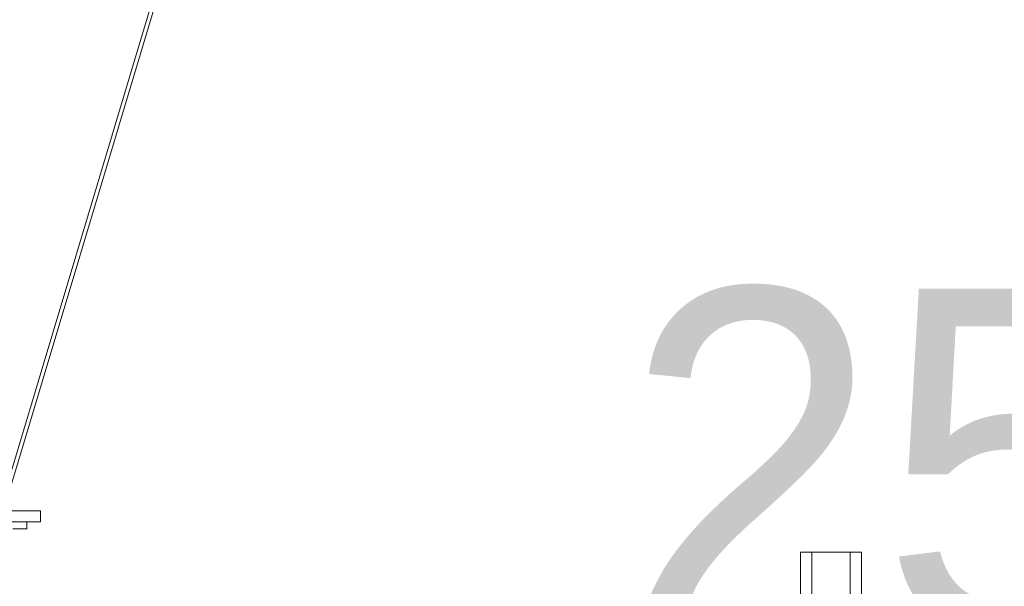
# Model space of a CAD drawing. Header units: millimetres. Extents: x -4738 to 65662, y -68080 to 6847.
# Tile 927 of 1056: x 25062 to 25776, y 2275 to 2686. Entities that reach past the tile are written whole.
import ezdxf

# ---------------------------------------------------------------- set-up
doc = ezdxf.new("R2010")
doc.units = ezdxf.units.MM
doc.layers.add('COTAS_P', color=1, linetype='Continuous', lineweight=0)
doc.layers.add('lateral_briquetadora', color=7, linetype='Continuous', lineweight=0)
doc.dimstyles.new('R19_100', dxfattribs={"dimtxt": 250, "dimasz": 150, "dimexe": 150, "dimexo": 80, "dimgap": 100, "dimtad": 1, "dimtih": 1, "dimtoh": 1, "dimdsep": 46, "dimcen": 0.09, "dimadec": 0, "dimazin": 0, "dimtfac": 1, "dimtdec": 4, "dimtofl": 0, "dimtmove": 0, "dimatfit": 3, "dimfxl": 1, "dimtolj": 1, "dimtzin": 0, "dimarcsym": 0})

# ---------------------------------------------------------------- blocks, each defined once
blk = doc.blocks.new('DIM_R30_7')
at = {"layer": 'COTAS_P'}
for p, q in [((24250.07, 2141), (24400.07, 2186)), ((26750.07, 2141), (26600.07, 2186)), ((24250.07, 1241), (24250.07, 2141)), ((24250.07, 2141), (26750.07, 2141)), ((24250.07, 2141), (24400.07, 2096)), ((26750.07, 2141), (26600.07, 2096)), ((26750.07, 1241), (26750.07, 2141))]:
    blk.add_line(p, q, dxfattribs=at)
blk.add_text('2500 P', height=250, dxfattribs=at).set_placement((25500.07, 2241))

msp = doc.modelspace()

# ---------------------------------------------------------------- linework, layer by layer
at = {"layer": 'lateral_briquetadora'}
for p, q in [((25047.067, 2330), (25197.067, 2830)), ((25050.067, 2330), (25200.067, 2830)), ((24623.067, 2330), (25077.067, 2330)), ((25051.067, 2330), (25077.067, 2330)), ((25077.067, 2322), (25077.067, 2330)), ((24623.067, 2322), (25077.067, 2322)), ((25051.067, 2322), (25077.067, 2322)), ((25057.067, 2322), (25067.067, 2322)), ((25067.067, 2317), (25067.067, 2322)), ((25057.067, 2317), (25067.067, 2317)), ((25628.067, 2300), (25672.067, 2300)), ((25628.067, 2300), (25628.067, 2245)), ((25636.067, 2300), (25664.067, 2300)), ((25636.067, 2300), (25636.067, 2245)), ((25664.067, 2300), (25664.067, 2245)), ((25672.067, 2300), (25672.067, 2245))]:
    msp.add_line(p, q, dxfattribs=at)

# ---------------------------------------------------------------- dimensions: what is measured, and where the dimension line sits
at = {"layer": 'COTAS_P'}
dim = msp.add_aligned_dim(p1=(24250.067, 1241), p2=(26750.067, 1241), distance=900, text='<> P', dimstyle='R19_100', dxfattribs=at)
dim.commit()
dim.dimension.update_dxf_attribs({"geometry": 'DIM_R30_7', "text_midpoint": (25500.067, 2141)})

doc.saveas('drawing.dxf')
